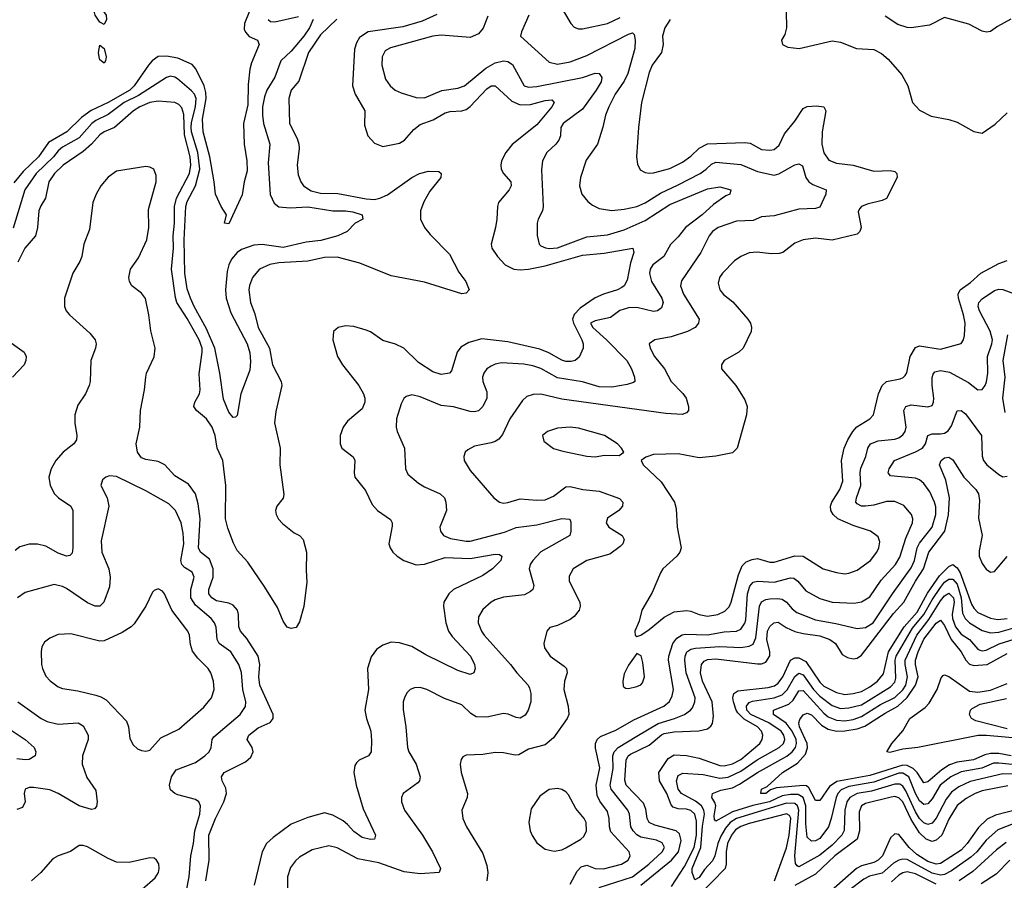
# Model space of a CAD drawing. Header units: inches. Extents: x 1308407 to 1441228, y 959628 to 1036311.
# Tile 535 of 656: x 1412884 to 1417617, y 984013 to 988148. Entities that reach past the tile are written whole.
import ezdxf

# ---------------------------------------------------------------- set-up
doc = ezdxf.new("R2010")
doc.units = ezdxf.units.IN
doc.header["$MEASUREMENT"] = 0
doc.layers.add('B4918', color=7, linetype='Continuous')

msp = doc.modelspace()

# ---------------------------------------------------------------- linework, layer by layer
at = {"layer": 'B4918', "color": 5}
for points, elevation in [([(1413290, 988125.2), (1413270, 988136), (1413247, 988170), (1413242.9, 988190), (1413249.5, 988230), (1413247, 988270), (1413270, 988322), (1413290, 988312), (1413295.5, 988290), (1413290, 988269), (1413270, 988238), (1413262, 988238), (1413254, 988230), (1413270, 988214), (1413299.3, 988170), (1413302, 988150)], 2620), ([(1413290, 987939), (1413270, 987955.3), (1413266.3, 987970), (1413263, 987990), (1413270, 988026), (1413290.3, 988010.3), (1413299.3, 987970), (1413297.3, 987950)], 2620), ([(1415530, 986189.7), (1415470, 986185.7), (1415420.7, 986170), (1415398, 986150), (1415403.6, 986123.6), (1415450, 986088.2), (1415494.6, 986074.6), (1415609.6, 986050.4), (1415650, 986047.7), (1415694.9, 986054.9), (1415765.2, 986054.8), (1415788.7, 986070), (1415777.2, 986090), (1415757.2, 986110), (1415696, 986150), (1415570, 986184.8)], 2780), ([(1413550, 985412.7), (1413530, 985405.2), (1413523.4, 985396.6), (1413490.4, 985330), (1413435.3, 985244.7), (1413420.3, 985230), (1413376.8, 985203.2), (1413290, 985162.8), (1413270, 985161.2), (1413130, 985196.8), (1413070, 985194), (1413030, 985176.9), (1413003.4, 985156.6), (1412990, 985134), (1412987.3, 985112.7), (1412989, 985050), (1412994.6, 985030), (1413010, 984993.4), (1413031.2, 984971.2), (1413070, 984943.1), (1413090, 984934.3), (1413163.4, 984923.4), (1413250, 984902.7), (1413275, 984895), (1413300.4, 984880.4), (1413397.4, 984777.4), (1413407.9, 984750), (1413414.4, 984694.4), (1413430, 984664), (1413450, 984644.9), (1413470, 984636.3), (1413490, 984632.7), (1413510, 984638.4), (1413563.4, 984696.6), (1413650, 984739.1), (1413770, 984845.2), (1413806, 984890), (1413818.8, 984930), (1413816.2, 984970), (1413802.8, 985010), (1413790.4, 985030.4), (1413740.1, 985080.1), (1413714.4, 985114.4), (1413705.3, 985145.3), (1413700.7, 985190), (1413691.8, 985210), (1413616.2, 985310), (1413579.6, 985390), (1413570, 985402)], 2760), ([(1415850, 985102.7), (1415810, 985046.6), (1415790, 985005.2), (1415782.6, 984970), (1415785.1, 984945.1), (1415796.3, 984936.3), (1415810, 984934.9), (1415850, 984943.7), (1415870, 984952.7), (1415877.8, 984962.2), (1415887.1, 984990), (1415880.1, 985059.9), (1415871.9, 985091.9)], 2780), ([(1415470, 984454.3), (1415430, 984449.7), (1415383.8, 984416.2), (1415343.4, 984356.6), (1415331.5, 984291.5), (1415338.3, 984250), (1415347.1, 984227.1), (1415370, 984193), (1415410, 984161.6), (1415452.7, 984152.7), (1415490, 984159.5), (1415510, 984169), (1415581.3, 984210), (1415596.2, 984223.8), (1415608.7, 984250), (1415606.8, 984290), (1415597.8, 984310), (1415558.2, 984358.1), (1415522.7, 984422.7), (1415510, 984437.6), (1415490, 984449.6)], 2780)]:
    msp.add_lwpolyline(points, close=True, dxfattribs=dict(at, elevation=elevation))
for points, elevation in [([(1413988.8, 988188.8), (1413964.4, 988130), (1413963.7, 988103.7), (1413969, 988089), (1413988, 988068), (1414028, 988050), (1414035.3, 988030), (1413998.6, 987941.4), (1413990.1, 987910), (1413982.3, 987837.7), (1413980.5, 987739.5), (1413959.5, 987650), (1413962.7, 987550), (1413975.9, 987470), (1413977.5, 987422.5), (1413963.2, 987370), (1413953.9, 987306.1), (1413890, 987167.6), (1413869.3, 987170), (1413878, 987210), (1413853, 987250), (1413825.4, 987310), (1413819.3, 987370), (1413797.8, 987490), (1413766.2, 987610), (1413763.5, 987670), (1413780.6, 987770), (1413779.1, 987799.1), (1413770.7, 987830.7), (1413731.6, 987911.6), (1413713.1, 987933.1), (1413643.9, 987963.9), (1413590, 987973.5), (1413550, 987971.2), (1413521.6, 987950), (1413503.8, 987930), (1413435.2, 987830), (1413413.6, 987810), (1413310, 987750.5), (1413227.4, 987712.6), (1413181.8, 987678.2), (1413110.2, 987609.8), (1413022.5, 987557.5), (1412974, 987490), (1412900.8, 987419.2), (1412856.3, 987363.7)], 2640), ([(1414890, 988174.1), (1414818.9, 988141.1), (1414725.5, 988114.4), (1414559.7, 988090), (1414517.9, 988062.1), (1414502.5, 988037.5), (1414493.4, 988006.6), (1414484.6, 987830), (1414497.4, 987790), (1414542.8, 987710), (1414542, 987642), (1414557.4, 987590), (1414590, 987554.9), (1414630, 987539.6), (1414710, 987554.8), (1414734.6, 987570), (1414779.1, 987620.9), (1414810, 987644.6), (1414872.5, 987667.5), (1414930, 987700.1), (1414953, 987707), (1415010, 987710.6), (1415030, 987717.2), (1415050, 987730.5), (1415130, 987815.5), (1415150, 987830.1), (1415170.5, 987830.5), (1415250, 987757.5), (1415290, 987739.9), (1415339.3, 987740.7), (1415410, 987759.8), (1415442.9, 987762.9), (1415453.6, 987750), (1415442.5, 987730), (1415370, 987643), (1415251.1, 987548.9), (1415220.6, 987510), (1415200.2, 987470), (1415196.2, 987450), (1415199.1, 987430), (1415210.3, 987410), (1415245, 987370), (1415247.3, 987350), (1415237.5, 987330), (1415185.8, 987270), (1415180.2, 987250), (1415177.8, 987190), (1415171.2, 987150), (1415150.2, 987070), (1415154.2, 987050), (1415180.2, 987010), (1415218, 986970), (1415259.6, 986950), (1415290, 986945.9), (1415330.6, 986949.4), (1415410, 986965.9), (1415590, 987016.6), (1415692.9, 987027.1), (1415831.2, 987051.2), (1415836.9, 987030), (1415820, 986980), (1415803.9, 986896.1), (1415790.2, 986870), (1415778.4, 986861.6), (1415758.5, 986850), (1415690, 986829.5), (1415650, 986812.4), (1415578.6, 986761.4), (1415548.9, 986731.1), (1415542, 986710), (1415545.5, 986690), (1415586.8, 986610), (1415593.1, 986590), (1415592.7, 986570), (1415573.2, 986526.8), (1415554.6, 986510), (1415534.8, 986505.2), (1415510, 986506), (1415490, 986512.3), (1415427.3, 986547.3), (1415384.8, 986564.8), (1415230, 986600.6), (1415105.9, 986614.1), (1415042.9, 986597.1), (1415005.5, 986574.5), (1414986.4, 986550), (1414959.2, 986460.8), (1414950, 986449.8), (1414910, 986443.4), (1414870, 986456), (1414801.8, 986501.8), (1414730, 986569.8), (1414690, 986588.7), (1414630, 986606.2), (1414570, 986647.7), (1414550, 986656.2), (1414490, 986674), (1414450, 986677.7), (1414414.8, 986670), (1414392.7, 986650), (1414389.1, 986610), (1414411.4, 986530), (1414435.5, 986490), (1414514.7, 986390), (1414537.5, 986350), (1414543.5, 986330), (1414542.9, 986310), (1414530, 986278.9), (1414460.6, 986219.4), (1414439.6, 986190), (1414425, 986150), (1414424.7, 986110), (1414433.1, 986090), (1414487.3, 986047.3), (1414495.3, 986030), (1414491.5, 985970), (1414494.9, 985950), (1414546.1, 985886.1), (1414578.1, 985818.1), (1414604.6, 985790), (1414667.2, 985747.2), (1414674.3, 985730), (1414673.9, 985713.9), (1414658.3, 985630), (1414664.6, 985610), (1414678, 985590), (1414698.7, 985570), (1414730.1, 985550.1), (1414790, 985528.3), (1414830, 985532.6), (1414930, 985564.3), (1415050, 985559.2), (1415170, 985579.3), (1415190, 985577.7), (1415202.4, 985570), (1415196.5, 985550), (1415157.4, 985510), (1415110, 985477.7), (1414970, 985409.8), (1414946.7, 985390), (1414923.8, 985350), (1414921.4, 985330), (1414932.3, 985250), (1414945, 985210), (1414963.8, 985183.8), (1415051, 985090), (1415070.3, 985049.7), (1415073.1, 985030), (1415066.8, 985010), (1415050, 985001.6), (1414990, 985020.3), (1414835.8, 985095.8), (1414770, 985136.2), (1414710, 985154.2), (1414670, 985156.4), (1414630, 985142.6), (1414599, 985121), (1414573.2, 985086.8), (1414556.9, 985030), (1414561.6, 984930), (1414543.2, 984830), (1414551, 984790), (1414571.6, 984730), (1414575.4, 984684.6), (1414573.2, 984630), (1414560.4, 984610), (1414515.5, 984590), (1414502.5, 984577.5), (1414495, 984565), (1414490.2, 984530), (1414502.2, 984470), (1414535.4, 984355.4), (1414594.9, 984230), (1414590.5, 984210), (1414570, 984208.1), (1414530, 984218.9), (1414490, 984246.4), (1414460.6, 984280.6), (1414438.5, 984298.5), (1414390, 984325.6), (1414350, 984336.7), (1414270, 984314.9), (1414190, 984281.7), (1414102.1, 984217.9), (1414070.6, 984189.4), (1414050.1, 984150), (1414012, 983990)], 2720), ([(1414078, 988150), (1414090, 988139.8), (1414110, 988138.8), (1414224.3, 988164.3)], 2660), ([(1415134.4, 988165.6), (1415111.6, 988108.4), (1415090, 988081.2), (1415050, 988062.9), (1414910, 988074), (1414870, 988069.9), (1414666, 988014), (1414641.2, 987998.8), (1414626.8, 987970), (1414625.5, 987930), (1414643.1, 987863.1), (1414664.9, 987830), (1414689.5, 987809.5), (1414717.2, 987797.2), (1414790, 987773.8), (1414830, 987772.6), (1414912.6, 987807.4), (1414990, 987819.8), (1415023, 987830), (1415124.1, 987915.9), (1415170, 987941), (1415210.1, 987950.1), (1415230, 987948.1), (1415252.8, 987932.8), (1415309.3, 987830), (1415330, 987824), (1415370, 987826.8), (1415590, 987870.6), (1415650, 987891.8), (1415670.3, 987890), (1415682.7, 987870), (1415678.5, 987850), (1415655.6, 987810), (1415590, 987719), (1415496.5, 987650), (1415485.5, 987630), (1415483.2, 987590), (1415475.9, 987570), (1415461.5, 987550), (1415418, 987510), (1415397.2, 987470), (1415392.7, 987427.3), (1415399.7, 987250), (1415396.9, 987230), (1415376.9, 987190), (1415371.9, 987170), (1415371.1, 987111.1), (1415381.7, 987070), (1415390, 987061.1), (1415411.8, 987051.8), (1415430, 987048.4), (1415470, 987051.8), (1415610, 987104.9), (1415710, 987115.3), (1415790, 987138.7), (1415890, 987184), (1416010, 987259.9), (1416190, 987336.3), (1416250, 987344.9), (1416302, 987330), (1416298, 987310), (1416278.6, 987301.4), (1416219.2, 987260.8), (1416163.9, 987210), (1416084.1, 987150), (1416050, 987105.6), (1416012.6, 987067.4), (1415979.8, 987010), (1415927.9, 986970), (1415915.1, 986950), (1415910.9, 986929.1), (1415920.4, 986890), (1415970.6, 986810), (1415977, 986790), (1415970, 986764.1), (1415950.5, 986749.5), (1415930, 986745.8), (1415850, 986765.3), (1415810, 986764.1), (1415769.5, 986750.5), (1415723.3, 986716.7), (1415650, 986701.1), (1415627.8, 986690), (1415639.8, 986670), (1415705.5, 986610), (1415802.5, 986510), (1415825.1, 986470), (1415840.2, 986430), (1415841.1, 986410), (1415835.2, 986404.8), (1415804.7, 986395.3), (1415730, 986382.9), (1415670, 986383.7), (1415590, 986408.2), (1415470, 986427.9), (1415390, 986472.1), (1415350, 986484.9), (1415307.5, 986492.5), (1415200.6, 986499.4), (1415170, 986492.9), (1415150, 986483.1), (1415130.1, 986469.9), (1415114.7, 986450), (1415109.3, 986430), (1415111.1, 986410), (1415130, 986360.7), (1415130.1, 986330), (1415111.1, 986288.9), (1415090, 986268.1), (1415070, 986263.7), (1415050, 986266.3), (1414970, 986288.3), (1414910, 986294.6), (1414810, 986336), (1414770, 986345.3), (1414741.8, 986338.2), (1414730, 986327.3), (1414717.5, 986302.5), (1414696.2, 986230), (1414694.4, 986190), (1414699.1, 986170), (1414734.7, 986090), (1414738.9, 985990), (1414750, 985964.4), (1414801.3, 985921.3), (1414830, 985903.2), (1414904.9, 985870), (1414925.5, 985850), (1414933, 985830), (1414936.2, 985790), (1414904.2, 985710), (1414906.4, 985690), (1414921.6, 985670), (1414954.4, 985654.4), (1415030, 985641.8), (1415050, 985642.5), (1415214.5, 985685.5), (1415270, 985707.5), (1415370, 985721), (1415490, 985750.9), (1415528.6, 985748.6), (1415533, 985733), (1415533.7, 985690), (1415527.9, 985670), (1415390, 985591), (1415351.3, 985550), (1415338.5, 985530), (1415333.4, 985510), (1415354.8, 985430), (1415350.2, 985410), (1415340.3, 985399.7), (1415310, 985384.8), (1415210, 985373.6), (1415170, 985361.2), (1415150, 985349.8), (1415110, 985314.3), (1415090, 985279), (1415088, 985250), (1415103.8, 985210), (1415117.1, 985190), (1415244.2, 985050), (1415273.6, 985010), (1415327.8, 984950), (1415335.3, 984935.3), (1415341.6, 984910), (1415340.7, 984870), (1415329, 984830), (1415314, 984806), (1415290, 984792.4), (1415270, 984795.3), (1415231.7, 984811.6), (1415210, 984813.9), (1415130, 984796.8), (1415078.9, 984798.9), (1415053.5, 984813.5), (1415010, 984855.7), (1414927, 984887), (1414842, 984930), (1414810, 984938.4), (1414782, 984938), (1414760.5, 984930), (1414745.7, 984914.3), (1414734.3, 984890), (1414727.9, 984870), (1414727, 984833), (1414741.1, 984750), (1414748.4, 984650), (1414755.5, 984630), (1414790.1, 984570.1), (1414809.2, 984510), (1414805.3, 984490), (1414798.3, 984481.7), (1414727.2, 984430), (1414719.6, 984410), (1414719.6, 984390), (1414734.7, 984350), (1414819.7, 984230), (1414868.8, 984150), (1414907.7, 984070), (1414901, 984050), (1414810, 984043), (1414733.1, 984053.1), (1414610, 984096.5), (1414510, 984115.9), (1414410, 984169), (1414370, 984178.9), (1414290, 984158.7), (1414230, 984124.5), (1414210, 984106.4), (1414186, 984074), (1414172.2, 984030), (1414172.1, 983970)], 2740), ([(1415330.8, 988170), (1415295.8, 988090), (1415291.7, 988070), (1415430, 987944.1), (1415470, 987935.1), (1415530, 987946.4), (1415610, 987976.2), (1415810, 988078.5), (1415830, 988084.9), (1415837.1, 988077.1), (1415842.7, 988050), (1415840.8, 988010), (1415806.8, 987890), (1415790, 987852.3), (1415746.9, 987790), (1415716.1, 987730), (1415700.5, 987690), (1415688, 987632), (1415662.4, 987550), (1415606.6, 987473.4), (1415579.6, 987390), (1415575.6, 987350), (1415585.7, 987310), (1415615.1, 987275.1), (1415637.7, 987257.7), (1415670, 987241.6), (1415730, 987231.9), (1415790, 987237.2), (1415850, 987251.2), (1415890, 987268.7), (1415964.6, 987315.4), (1416050, 987354.2), (1416154.3, 987410), (1416184.6, 987430), (1416210, 987454.3), (1416230, 987464.1), (1416350, 987452.5), (1416430, 987419), (1416510, 987401.9), (1416533.1, 987406.9), (1416610, 987451.7), (1416630, 987456.5), (1416646.3, 987446.3), (1416662.5, 987390), (1416676.9, 987370), (1416696.8, 987356.8), (1416760.3, 987330), (1416759.7, 987310), (1416730, 987247.7), (1416710, 987241.3), (1416630, 987237.1), (1416510, 987206.6), (1416450, 987200.7), (1416410, 987182.9), (1416330, 987179.8), (1416241.7, 987150), (1416214.4, 987130), (1416197.8, 987110), (1416157.5, 987030), (1416066.1, 986893.9), (1416060.2, 986870), (1416074.8, 986830), (1416150.3, 986710), (1416147, 986690), (1416130.3, 986670), (1416094.9, 986650), (1416014.9, 986625.1), (1415937.3, 986610), (1415910.4, 986590), (1415915.3, 986570), (1415936.2, 986530), (1415983.5, 986470), (1416015, 986410), (1416071.7, 986351.7), (1416087.3, 986330), (1416099, 986290), (1416098.7, 986270), (1416090, 986259.6), (1416068.1, 986251.9), (1415990, 986256.1), (1415490, 986324.3), (1415390, 986348.3), (1415352.5, 986347.5), (1415322.4, 986337.6), (1415300.9, 986319), (1415240.2, 986230), (1415204.3, 986155.7), (1415187, 986133), (1415170, 986120.8), (1415150, 986114.4), (1415070, 986099.7), (1415038, 986082), (1415025.5, 986070), (1415019.3, 986050), (1415021.3, 986030), (1415050, 985981.6), (1415163.7, 985850), (1415190, 985830.3), (1415210, 985825.7), (1415230, 985827.7), (1415290, 985846.2), (1415370, 985838.9), (1415410, 985840.9), (1415450, 985859.4), (1415510, 985902.7), (1415530, 985905.5), (1415590.6, 985890.6), (1415670, 985882.2), (1415767.9, 985847.9), (1415783.7, 985830), (1415782, 985810), (1415763.8, 985790), (1415710, 985752.4), (1415702.8, 985730), (1415716, 985710), (1415779.5, 985670), (1415790.3, 985650), (1415783.2, 985630), (1415770, 985616), (1415720.3, 985579.7), (1415611, 985549), (1415545.3, 985510), (1415525.1, 985474.9), (1415525.5, 985450), (1415577.3, 985350), (1415579.1, 985330), (1415573.4, 985310), (1415550, 985280.5), (1415530, 985266.6), (1415470, 985237.4), (1415432.3, 985227.7), (1415418, 985210), (1415404.2, 985150), (1415406.5, 985130), (1415433.4, 985090), (1415502.1, 985042.1), (1415512.3, 985030), (1415515.2, 985010), (1415502.9, 984970), (1415499.7, 984930), (1415521.1, 984850), (1415523.9, 984810), (1415515.8, 984790), (1415450, 984697.4), (1415410, 984664.1), (1415330, 984642.2), (1415283.9, 984616.1), (1415266.4, 984613.6), (1415210, 984625.5), (1415170, 984627), (1415110, 984616.8), (1415030, 984613.6), (1415014.2, 984605.8), (1415006.1, 984593.9), (1415001.7, 984570), (1415006.5, 984530), (1415037.3, 984430), (1415035.3, 984410), (1415010.3, 984350), (1415014.3, 984310), (1415031.7, 984270), (1415110, 984141.6), (1415130, 984083), (1415135, 984050), (1415128.9, 984010)], 2760), ([(1415498.3, 988190), (1415533.1, 988130), (1415550, 988111.8), (1415570, 988103.8), (1415590, 988104.1), (1415710, 988130.7), (1415770, 988159.3)], 2780), ([(1416568.1, 988188.1), (1416570.4, 988109.6), (1416562.5, 988077.5), (1416546.8, 988050), (1416551.3, 988030), (1416576.8, 988016.8), (1416630.5, 988010.5), (1416790, 988047.6), (1416830, 988039.7), (1416906, 988010), (1416990, 988005.8), (1417025.9, 987985.9), (1417058.5, 987958.5), (1417123.9, 987883.9), (1417153.8, 987830), (1417174.9, 987750), (1417210, 987713.7), (1417265, 987685), (1417350, 987669.2), (1417390, 987656.5), (1417470, 987611.8), (1417510, 987602.6), (1417573.1, 987646.9), (1417630, 987700.3)], 2820), ([(1417648.7, 988151.3), (1417583.7, 988116.3), (1417550, 988092.3), (1417531.5, 988088.5), (1417510, 988094), (1417446.7, 988126.7), (1417330, 988158.7), (1417257.8, 988122.2), (1417170, 988109.8), (1417150, 988111.6), (1417105.3, 988125.3), (1417044.6, 988164.6)], 2820), ([(1414294.2, 988150), (1414276.9, 988110), (1414250, 988070), (1414190, 987996.6), (1414139.2, 987950), (1414110, 987872.4), (1414071.9, 987810), (1414061.5, 987778.5), (1414052, 987730), (1414050.9, 987690), (1414056.8, 987650), (1414087.3, 987550), (1414078.8, 987461.2), (1414088.4, 987308.4), (1414106.9, 987266.9), (1414130, 987248.8), (1414183.9, 987243.9), (1414270, 987249), (1414389.5, 987229.5), (1414449.9, 987230.1), (1414485.4, 987225.4), (1414530.3, 987210), (1414533, 987190), (1414497.1, 987170), (1414458.4, 987130), (1414413.4, 987110), (1414332.2, 987087.8), (1414261.4, 987078.5), (1414150, 987053.9), (1414050, 987068.3), (1414010, 987064.7), (1413950, 987044.2), (1413930, 987029.4), (1413903, 986997), (1413889.3, 986970), (1413881.6, 986938.4), (1413874.2, 986850), (1413876.4, 986810), (1413899.4, 986739.4), (1413978.4, 986590), (1413990, 986547.3), (1413994.4, 986505.6), (1413990, 986464.5), (1413947, 986350), (1413930, 986246), (1413922, 986238), (1413910, 986237.2), (1413890, 986262), (1413864.2, 986324.2), (1413846.9, 986450), (1413822.1, 986570), (1413782, 986662), (1413722.3, 986770), (1413705, 986810), (1413690, 986854.7), (1413678.6, 986930), (1413675, 987090), (1413682.3, 987250), (1413690, 987275.3), (1413730, 987350), (1413749.7, 987430), (1413740.8, 987510), (1413710.5, 987609.5), (1413708.2, 987630), (1413710, 987654.7), (1413729.2, 987730), (1413732, 987770), (1413723.9, 987790), (1413710, 987807), (1413643.6, 987863.6), (1413630, 987872.7), (1413610, 987876.3), (1413590, 987869.9), (1413455.6, 987784.4), (1413386, 987750), (1413310, 987692.6), (1413250, 987663.7), (1413231, 987650), (1413170, 987581.2), (1413090, 987535.2), (1413070, 987518), (1413046.8, 987490), (1412964, 987410), (1412908.5, 987330), (1412853.5, 987146.5)], 2660), ([(1414409.1, 988150.9), (1414330, 988075), (1414272.1, 987990), (1414226.5, 987853.5), (1414189, 987810), (1414177.3, 987770), (1414181.2, 987650), (1414217.5, 987577.5), (1414226.3, 987550), (1414227.9, 987530), (1414217.4, 987450), (1414223.5, 987403.5), (1414235, 987370), (1414248.2, 987350), (1414285.7, 987325.7), (1414330, 987314.8), (1414413.1, 987313.1), (1414550, 987287.4), (1414590, 987284.2), (1414616.1, 987290), (1414652.6, 987307.4), (1414770, 987390.5), (1414805.8, 987410), (1414850, 987419.8), (1414899, 987419), (1414910.4, 987410), (1414908.2, 987390), (1414855.4, 987324.6), (1414827.5, 987272.5), (1414810.1, 987230), (1414810.1, 987190), (1414830, 987150.2), (1414856.8, 987116.8), (1414950, 987022.3), (1414994.9, 986934.9), (1415029, 986890), (1415045.5, 986850), (1415030, 986834.5), (1415010, 986831.5), (1414830, 986887.8), (1414670, 986917.1), (1414519.1, 986979.1), (1414410, 987006.9), (1414350, 987005.2), (1414270, 986988.6), (1414130, 986980.2), (1414087.4, 986972.6), (1414037, 986950), (1414002.8, 986910), (1413988.6, 986871.4), (1413985.8, 986850), (1413993.2, 986790), (1414014.7, 986734.7), (1414031.3, 986670), (1414085.1, 986570), (1414099.8, 986490), (1414141.4, 986410), (1414144.1, 986390), (1414114.9, 986265.1), (1414109.5, 986210.5), (1414135.8, 986090), (1414134.1, 986010), (1414153.3, 985866.7), (1414150.6, 985849.4), (1414120.4, 985810), (1414113.8, 985790), (1414117, 985770), (1414128.3, 985748.3), (1414147.3, 985727.3), (1414203, 985683), (1414230, 985669.1), (1414247.2, 985650), (1414262.4, 985590), (1414260.9, 985500.9), (1414265.3, 985445.3), (1414250, 985329.2), (1414230, 985254), (1414213.3, 985226.7), (1414190, 985222.7), (1414170, 985229.2), (1414150, 985258), (1414123.2, 985323.2), (1414061.9, 985421.9), (1413981.3, 985541.3), (1413930, 985597.3), (1413912, 985632), (1413884.3, 985704.3), (1413874, 985750), (1413875.8, 985910), (1413860.9, 986030), (1413833.7, 986090), (1413823.9, 986150), (1413810, 986190.7), (1413782.6, 986230), (1413734.6, 986270), (1413721.5, 986290), (1413726.9, 986310), (1413748.5, 986350), (1413752.2, 986370), (1413746.7, 986446.7), (1413761.6, 986550), (1413760.9, 986570), (1413747.3, 986610), (1413690, 986711.8), (1413639.6, 986790), (1413632.8, 986812.8), (1413613.7, 986950), (1413623.3, 987050), (1413621.7, 987110), (1413627.9, 987170), (1413628.1, 987250), (1413638.6, 987290), (1413700.2, 987410), (1413706.8, 987450), (1413703.7, 987490), (1413675.9, 987595.9), (1413673.4, 987693.4), (1413664.4, 987724.4), (1413650, 987740.2), (1413629.9, 987749.9), (1413550, 987757.1), (1413510, 987750.3), (1413462.5, 987730), (1413432.1, 987710), (1413339.5, 987630), (1413290, 987609.1), (1413270, 987595.6), (1413229.8, 987550.2), (1413190, 987514.7), (1413094.1, 987450), (1413051.7, 987410), (1413024.6, 987370), (1413008.5, 987291.5), (1412985.8, 987254.2), (1412977, 987230), (1412970.7, 987150), (1412960.4, 987110), (1412909.5, 987050), (1412876.2, 986983.8)], 2680), ([(1416010.1, 988149.9), (1415985, 988110), (1415973.4, 988070), (1415977.3, 988030), (1415969.6, 987990.4), (1415923.9, 987930), (1415910, 987894), (1415873.7, 987750), (1415859.2, 987630), (1415848.9, 987488.9), (1415853.4, 987453.4), (1415866.9, 987426.9), (1415890, 987413.7), (1415911.6, 987411.5), (1415930, 987412.4), (1416010, 987433.4), (1416070, 987463), (1416110, 987492.6), (1416150, 987531.8), (1416190, 987551.7), (1416370, 987558.9), (1416394.7, 987554.7), (1416450, 987525.2), (1416490, 987521), (1416510, 987525.4), (1416534.3, 987545.7), (1416560.6, 987599.4), (1416610, 987661.4), (1416650, 987722), (1416670, 987731.8), (1416714.2, 987734.2), (1416750.1, 987730.1), (1416759.8, 987710), (1416741.4, 987610), (1416739.8, 987550), (1416750, 987508.8), (1416774.1, 987474.1), (1416810, 987458.2), (1416890, 987449.6), (1416990, 987421.2), (1417070, 987424.1), (1417090, 987418.5), (1417101.1, 987410), (1417101.3, 987390), (1417050.1, 987289.9), (1417030, 987280.2), (1416957.4, 987262.6), (1416930, 987251), (1416920.4, 987239.6), (1416914.7, 987225.3), (1416929.2, 987150), (1416922.8, 987130), (1416910, 987118), (1416790, 987089.1), (1416710, 987098), (1416650, 987090.8), (1416610, 987074.2), (1416552.7, 987030), (1416534.9, 987025.1), (1416497, 987023), (1416428.6, 987031.4), (1416390, 987027.9), (1416350, 987010.8), (1416319.6, 986990), (1416262.2, 986930), (1416248.4, 986910), (1416242.2, 986882.2), (1416250.2, 986850), (1416267.7, 986827.7), (1416312.7, 986792.7), (1416384.4, 986710), (1416397.3, 986690), (1416402, 986670), (1416400.2, 986650), (1416362.3, 986570), (1416340.4, 986550), (1416270.4, 986510), (1416257.6, 986490), (1416258, 986470), (1416326.4, 986390), (1416370, 986321.3), (1416381.6, 986290), (1416378, 986250), (1416332.6, 986090), (1416310, 986067.1), (1416230, 986050.8), (1416150, 986042.7), (1416050, 986062.4), (1415930, 986059.6), (1415893.7, 986046.3), (1415872, 986030), (1415881, 986010), (1415968.2, 985928.2), (1416032.2, 985830), (1416039.4, 985799.4), (1416044.2, 985710), (1416063.6, 985610), (1416058, 985590), (1416042.6, 985570), (1415976.4, 985510), (1415964.4, 985490), (1415923.8, 985396.2), (1415874.9, 985310), (1415862.5, 985257.5), (1415841, 985210), (1415842, 985190), (1415850, 985184.7), (1415870, 985191.3), (1415910, 985217.1), (1415982.7, 985277.3), (1416030, 985302.8), (1416090, 985309.3), (1416110, 985306.2), (1416150, 985289.5), (1416190, 985282.6), (1416239.6, 985290), (1416273.5, 985306.5), (1416293.8, 985326.2), (1416304.7, 985350), (1416339.2, 985480.8), (1416356.7, 985523.3), (1416376.4, 985543.5), (1416405, 985555), (1416430, 985558.9), (1416490, 985542), (1416510, 985541.5), (1416610, 985572.3), (1416650, 985570.8), (1416746.7, 985510), (1416810, 985491), (1416850, 985485.2), (1416870, 985487.8), (1416910, 985503.8), (1416973.3, 985550), (1417004.6, 985590), (1417013.6, 985610), (1417018.4, 985638.4), (1417010, 985662.9), (1416974.5, 985690), (1416890, 985717.5), (1416817.2, 985750), (1416794.3, 985770), (1416783.8, 985790), (1416782, 985810), (1416788.1, 985830), (1416826.1, 985890), (1416840.6, 985930), (1416834.8, 986030), (1416847.1, 986090), (1416864.7, 986130), (1416889.3, 986170), (1416908.5, 986191.5), (1416971, 986230), (1416987.9, 986250), (1417012, 986350), (1417030, 986391.1), (1417050, 986409.4), (1417116.8, 986423.2), (1417131.5, 986428.5), (1417141.1, 986439), (1417148.4, 986451.6), (1417164.9, 986530), (1417190, 986573), (1417210, 986580.7), (1417310, 986564.6), (1417410, 986591.6), (1417421.5, 986610), (1417426.3, 986630), (1417428.1, 986690), (1417421.6, 986730), (1417396.9, 986810), (1417395.8, 986830), (1417405.2, 986850), (1417454.2, 986885.8), (1417503.9, 986930), (1417590, 986976.6), (1417630, 986990.9)], 2780), ([(1413779.5, 984010), (1413794.7, 984110), (1413793.9, 984230), (1413825.6, 984310), (1413865.2, 984390), (1413878.4, 984430), (1413875.6, 984455.6), (1413857.1, 984490), (1413853.8, 984510), (1413867.2, 984530), (1413970, 984581.7), (1413995.3, 984604.7), (1414007.1, 984630), (1414001.6, 984650), (1413977.7, 984690), (1413985.6, 984710), (1414030, 984746), (1414088.4, 984771.6), (1414101.9, 984790), (1414103.4, 984810), (1414038.4, 984950), (1414033.9, 984990), (1414038.6, 985050), (1414031.3, 985090), (1413975.4, 985175.4), (1413944.9, 985210), (1413937.1, 985230), (1413936.4, 985290), (1413930.6, 985310.6), (1413910, 985335), (1413890, 985344.9), (1413830, 985355.5), (1413807.5, 985370), (1413793.6, 985390), (1413793.6, 985410), (1413814.2, 985470), (1413813.9, 985510), (1413796.2, 985556.2), (1413754.1, 985590), (1413744, 985610), (1413751.5, 985750), (1413742.1, 985822.1), (1413729.4, 985870), (1413696.5, 985916.5), (1413630, 985956.2), (1413581.7, 986010), (1413550, 986024.5), (1413490, 986035.5), (1413470, 986043.4), (1413449.9, 986070), (1413444.2, 986110), (1413462.1, 986190), (1413465.2, 986270), (1413483.9, 986370), (1413489.9, 986430.1), (1413494.6, 986450), (1413530, 986528), (1413535.6, 986570), (1413513.9, 986653.9), (1413505.7, 986730), (1413488.6, 986808.6), (1413470, 986834.3), (1413422.7, 986870), (1413412.2, 986890), (1413408.9, 986910), (1413416.2, 986950), (1413455.4, 987004.6), (1413494.7, 987090), (1413505.1, 987150), (1413503.6, 987236.4), (1413540.6, 987370), (1413539.7, 987399.7), (1413529.8, 987429.8), (1413510, 987440.4), (1413490, 987443.5), (1413350, 987420.2), (1413310, 987392.3), (1413274.8, 987350), (1413251.6, 987310), (1413235.5, 987270), (1413220, 987140), (1413192.8, 987070), (1413182.5, 987010), (1413173.6, 986986.4), (1413139.3, 986930), (1413099.6, 986810), (1413099.6, 986770), (1413107.4, 986750), (1413124.2, 986730), (1413222, 986642), (1413246.7, 986610), (1413251.3, 986590), (1413249.2, 986570), (1413226.7, 986510), (1413223.2, 986410), (1413217.6, 986390), (1413200.3, 986350), (1413164.5, 986295.5), (1413150.2, 986250), (1413148.7, 986210), (1413159.3, 986150), (1413157.1, 986130), (1413145, 986110), (1413093.6, 986070), (1413058.6, 986030), (1413035.2, 985990), (1413025, 985950), (1413030.2, 985910), (1413052, 985870), (1413070.2, 985850), (1413130.1, 985810.1), (1413139.4, 985790), (1413139.8, 985610), (1413135.9, 985584.1), (1413126.1, 985573.9), (1413109, 985571), (1413070, 985585.2), (1413010, 985618.1), (1412970, 985627.9), (1412930, 985627.3), (1412885.1, 985614.9), (1412861.9, 985598.1)], 2720), ([(1415530, 983993.6), (1415563.7, 984056.3), (1415583.3, 984076.7), (1415610, 984085.2), (1415650.5, 984070), (1415690, 984067), (1415776.3, 984090), (1415809.8, 984110), (1415819, 984130), (1415813.2, 984150), (1415726, 984246), (1415718.7, 984270), (1415717.8, 984310), (1415710, 984343.1), (1415672.7, 984392.7), (1415660.5, 984420.5), (1415655.2, 984470), (1415672.9, 984552.9), (1415652.2, 984647.8), (1415651.5, 984670), (1415660.4, 984690), (1415676.5, 984703.5), (1415750, 984734), (1415835.6, 984784.4), (1415980.8, 984850), (1416007.8, 984872.2), (1416021.3, 984898.7), (1416026.2, 984930), (1416002.9, 985070), (1416004.1, 985090), (1416023.5, 985150), (1416043, 985177), (1416068.2, 985191.8), (1416084.9, 985195.1), (1416190, 985193), (1416270, 985206.2), (1416330, 985209.1), (1416350, 985218.7), (1416370, 985248.4), (1416375.2, 985264.8), (1416383.3, 985390), (1416393.9, 985426.1), (1416410, 985446.1), (1416430, 985449.6), (1416510, 985446.1), (1416590, 985466.5), (1416604.6, 985464.6), (1416625, 985450), (1416663.6, 985403.6), (1416730, 985366.6), (1416790, 985349.6), (1416896, 985344), (1416930, 985351.5), (1416970, 985374.7), (1417024.8, 985455.2), (1417094, 985530), (1417114.6, 985565.4), (1417143.6, 985656.4), (1417175.5, 985730), (1417177.2, 985750), (1417171.4, 985770), (1417133.4, 985813.4), (1417090, 985833), (1417050, 985833.7), (1416990, 985815.9), (1416950.1, 985809.9), (1416930, 985811.2), (1416910, 985821.8), (1416904.1, 985830), (1416906.6, 985850), (1416927.2, 985910), (1416923.7, 985970), (1416926.7, 985993.3), (1416951.1, 986050), (1416961.7, 986090), (1416974.4, 986110), (1417010, 986124.2), (1417090, 986131.9), (1417110, 986138.7), (1417130, 986152.7), (1417140.2, 986170), (1417144.9, 986190), (1417134.5, 986270), (1417144.4, 986290), (1417170, 986297), (1417250, 986288), (1417270, 986294), (1417277, 986310), (1417278.3, 986330), (1417270.4, 986390), (1417270.5, 986429.5), (1417274.3, 986445.7), (1417283.2, 986456.8), (1417310, 986462.8), (1417353.9, 986453.9), (1417444.5, 986404.5), (1417490, 986370.3), (1417510, 986372), (1417524.4, 986390), (1417531.9, 986408.1), (1417538.1, 986450), (1417535.8, 986530), (1417557.5, 986590), (1417559.9, 986610), (1417549, 986651), (1417497.6, 986750), (1417492, 986770), (1417495, 986790), (1417510, 986807.7), (1417570, 986847.5), (1417590, 986853.9), (1417610, 986851.8), (1417670, 986829.4)], 2760), ([(1412810, 986619.4), (1412906.2, 986550), (1412915.6, 986530), (1412914.5, 986510), (1412906.4, 986490), (1412850.2, 986430)], 2680), ([(1417621.5, 986261.5), (1417609.2, 986330), (1417621.4, 986430), (1417611.3, 986510), (1417633.8, 986633.8)], 2740), ([(1415670, 983977.8), (1415829.9, 984030), (1415908.4, 984090), (1415973.1, 984150), (1415983.2, 984170), (1415972.4, 984192.4), (1415945.1, 984205.1), (1415870, 984219.7), (1415850.8, 984230.8), (1415832.5, 984250), (1415821.8, 984270), (1415816.1, 984330), (1415807.6, 984350), (1415727.5, 984450), (1415722.8, 984470), (1415737.3, 984550), (1415734.7, 984610), (1415741.8, 984630), (1415761.7, 984650), (1415850, 984705.6), (1415953.8, 984766.2), (1416032.1, 984790), (1416079.3, 984810), (1416108.9, 984830), (1416118, 984842), (1416129.2, 984870), (1416130.4, 984890), (1416088.2, 985010), (1416080.8, 985070), (1416082.8, 985090), (1416091.1, 985110), (1416110, 985122.7), (1416132.3, 985127.7), (1416250, 985136.3), (1416350, 985131.5), (1416390, 985138.5), (1416410, 985147.8), (1416422.4, 985177.6), (1416439.7, 985330), (1416450, 985350.1), (1416470, 985361.5), (1416490, 985365.6), (1416527.5, 985367.5), (1416550, 985363.6), (1416569.7, 985349.7), (1416597.1, 985317.1), (1416619.2, 985299.2), (1416710, 985263.6), (1416807.5, 985247.5), (1416910, 985222.3), (1416950, 985226.9), (1416986.9, 985250), (1417079.7, 985390), (1417170, 985513.9), (1417185.1, 985550), (1417197.7, 985610), (1417210, 985633.3), (1417269.9, 985710), (1417287.6, 985770), (1417287.5, 985807.5), (1417282.1, 985830), (1417259.6, 985879.6), (1417230, 985920.2), (1417210, 985936.4), (1417190, 985944.8), (1417070, 985956.9), (1417059.2, 985970), (1417063.1, 985990), (1417089.9, 986030.1), (1417190, 986071.4), (1417223.2, 986090), (1417238.9, 986110), (1417250, 986150.4), (1417270, 986158.8), (1417310, 986157.5), (1417330, 986161.5), (1417347.5, 986172.5), (1417363.2, 986196.8), (1417390, 986268.9), (1417410, 986270.2), (1417430, 986255.1), (1417507.9, 986150), (1417510.2, 986050.2), (1417516.5, 986030), (1417533.4, 986010), (1417590, 985962.6), (1417610, 985952.2), (1417630, 985954.9)], 2740), ([(1415869.4, 983990), (1416017.8, 984110), (1416051.4, 984150), (1416063.6, 984203.6), (1416056.1, 984236.1), (1416039, 984250), (1415937.8, 984277.8), (1415910.5, 984290.5), (1415900.7, 984310), (1415894.7, 984354.7), (1415883.2, 984383.2), (1415800.1, 984470), (1415793.2, 984493.2), (1415798.9, 984590), (1415808.3, 984610), (1415820.5, 984619.5), (1415910, 984662.1), (1415968.8, 984711.2), (1415982.5, 984717.5), (1416030, 984725.8), (1416148.8, 984731.2), (1416190, 984741), (1416207.1, 984753), (1416213.8, 984766.2), (1416218.6, 984801.4), (1416212.8, 984870), (1416166.1, 984970), (1416156.2, 985010), (1416161.8, 985050), (1416174.3, 985065.7), (1416190, 985073), (1416230, 985076.8), (1416430, 985053.5), (1416450, 985053.1), (1416470, 985060.3), (1416489.2, 985090.8), (1416489.6, 985110), (1416474.8, 985170), (1416479.3, 985210), (1416490, 985232.8), (1416509.6, 985250.4), (1416530, 985252.7), (1416568, 985228.1), (1416610, 985208.6), (1416650, 985198.1), (1416730, 985187.8), (1416778.5, 985170), (1416805.4, 985150), (1416838.3, 985098.3), (1416862.7, 985082.7), (1416890, 985076.4), (1416910, 985080.1), (1416930, 985094.2), (1417085.1, 985294.9), (1417134.3, 985350), (1417189.4, 985450), (1417229.1, 985510), (1417254.7, 985590), (1417331.1, 985690), (1417348.3, 985768.3), (1417352.9, 985850), (1417335.8, 985935.9), (1417305, 986010), (1417313.3, 986030), (1417330, 986043.5), (1417350, 986046.4), (1417370, 986033.4), (1417422, 985950), (1417480.8, 985890), (1417493.7, 985870), (1417497.8, 985837.8), (1417493.3, 985753.3), (1417510.7, 985670), (1417496.7, 985596.7), (1417496.6, 985570), (1417510, 985534.3), (1417530, 985507.7), (1417550, 985492.7), (1417570, 985497.4), (1417630.6, 985569.4)], 2720), ([(1413674.3, 983905.7), (1413699.4, 984030), (1413707.1, 984130), (1413720.4, 984190), (1413726.6, 984250), (1413749.9, 984330), (1413753.2, 984370), (1413745.7, 984390), (1413730, 984400.7), (1413644, 984424), (1413629.8, 984430), (1413610, 984447.7), (1413604, 984470), (1413614.8, 984510), (1413637.1, 984542.9), (1413730, 984579.5), (1413774.6, 984610), (1413795.5, 984630), (1413804.1, 984650), (1413809.8, 984690), (1413818, 984702), (1413944.6, 984810), (1413970, 984848.5), (1413971.9, 984870), (1413957.2, 984930), (1413950.8, 985010.8), (1413937.2, 985050), (1413898.6, 985110), (1413842.9, 985150), (1413833, 985170), (1413829.4, 985229.4), (1413820.9, 985250), (1413805.2, 985270), (1413730, 985335.3), (1413706.4, 985370), (1413706.4, 985410), (1413723.4, 985470), (1413713.6, 985493.6), (1413676.3, 985516.3), (1413664.1, 985530), (1413659.6, 985550), (1413673.1, 985630), (1413670, 985681.2), (1413659.9, 985730), (1413633.5, 985790), (1413601.4, 985821.4), (1413490, 985884.4), (1413350, 985953.6), (1413315.9, 985955.9), (1413298.8, 985950), (1413283.1, 985936.9), (1413274.9, 985910), (1413305.3, 985850), (1413313.2, 985810), (1413276.4, 985643.6), (1413279.8, 985590), (1413313.4, 985510), (1413319.8, 985470), (1413316.5, 985423.5), (1413288, 985350), (1413270, 985329.8), (1413247.3, 985330), (1413210, 985346.8), (1413110, 985415), (1413090, 985424.8), (1413050, 985433.7), (1412910, 985395.1), (1412874.6, 985370)], 2740), ([(1416017.7, 983982.3), (1416080.3, 984079.7), (1416126.7, 984170), (1416137.3, 984230), (1416137.5, 984297.5), (1416129.9, 984330), (1416110, 984348.3), (1416090, 984355.2), (1416050, 984355.7), (1416024.6, 984364.6), (1416015.3, 984375.3), (1415995, 984430), (1415960.1, 984490), (1415956.2, 984530), (1416002, 984598), (1416030, 984614.8), (1416090, 984611.7), (1416150, 984599.2), (1416250, 984563.8), (1416270, 984561.9), (1416310, 984572.6), (1416350, 984593.7), (1416441.1, 984670), (1416452.9, 984690), (1416455.8, 984710), (1416449.9, 984730), (1416431.3, 984750), (1416367.2, 984787.2), (1416336.6, 984816.6), (1416327.6, 984830), (1416314.6, 984870), (1416312.7, 984890), (1416316.9, 984910), (1416336.1, 984923.9), (1416481.4, 984938.6), (1416512.9, 984947.1), (1416530, 984960.1), (1416552.2, 984990), (1416589.1, 985070.9), (1416610, 985081.9), (1416630, 985081.9), (1416663.4, 985063.4), (1416730, 984965), (1416750, 984946.3), (1416810, 984914.6), (1416850, 984906.3), (1416890, 984910.7), (1416930, 984920.7), (1416970, 984941.6), (1417007.4, 984970), (1417035.9, 985004.1), (1417059.7, 985110), (1417135.4, 985230), (1417198.9, 985301.1), (1417248.2, 985391.8), (1417305, 985475), (1417350, 985519.9), (1417370, 985529.7), (1417390, 985515), (1417404.7, 985490), (1417459.9, 985339.9), (1417470, 985320.8), (1417490, 985300.2), (1417550, 985272.6), (1417586.6, 985266.6), (1417630, 985271.5)], 2680), ([(1417770, 984523.2), (1417610, 984523.9), (1417452.3, 984487.7), (1417398, 984462), (1417363.7, 984436.3), (1417338, 984402), (1417288.9, 984311.1), (1417270, 984286.8), (1417250, 984280.1), (1417230, 984289.2), (1417210, 984308.9), (1417190, 984341.8), (1417143.2, 984443.2), (1417130, 984464.2), (1417114.1, 984474.1), (1417090, 984475.1), (1416978.8, 984441.2), (1416910, 984429.1), (1416874.4, 984410), (1416860.6, 984390), (1416851, 984350), (1416847.8, 984252.2), (1416835.9, 984230), (1416790, 984180.9), (1416730, 984134.1), (1416630, 984077.7), (1416621.4, 984081.4), (1416613.4, 984093.4), (1416609.9, 984129.9), (1416630, 984350), (1416622.6, 984370), (1416610, 984382.4), (1416570, 984383.1), (1416330.1, 984310), (1416298.9, 984290), (1416276.3, 984263.7), (1416255.1, 984224.9), (1416239.9, 984190), (1416225.1, 984130), (1416214.5, 984105.5), (1416175.9, 984064.1), (1416150, 984025.3), (1416130, 984015.1), (1416116.7, 984050), (1416117.1, 984070), (1416158.5, 984170), (1416166.5, 984273.5), (1416176, 984330), (1416173.4, 984350), (1416160.8, 984370), (1416133.1, 984393.1), (1416065.4, 984430), (1416048.7, 984450), (1416040.7, 984490), (1416050, 984516.5), (1416072.2, 984527.8), (1416170, 984520.9), (1416250, 984502.9), (1416290, 984507.9), (1416350, 984536.8), (1416428.5, 984591.5), (1416535.6, 984650), (1416555.7, 984670), (1416562.4, 984690), (1416557.9, 984710), (1416543.9, 984730), (1416485.8, 984770), (1416399.2, 984810), (1416379.4, 984830), (1416377.3, 984850), (1416390, 984866.3), (1416406.3, 984873.7), (1416511, 984889), (1416550, 984904.2), (1416572.5, 984927.5), (1416610, 984992.1), (1416630, 985007.7), (1416650, 985000.3), (1416699.2, 984930), (1416730, 984897), (1416790, 984852.5), (1416830, 984838.5), (1416870, 984841.3), (1416930, 984856.6), (1417070, 984941.7), (1417090, 984965), (1417095.5, 984984.5), (1417092.3, 985070), (1417097.3, 985090), (1417175.8, 985224.2), (1417230.2, 985289.8), (1417270, 985361.2), (1417310, 985420.1), (1417330, 985445.6), (1417350, 985460.5), (1417370, 985460.5), (1417390, 985435.7), (1417409.4, 985370), (1417416.4, 985296.4), (1417428.9, 985270), (1417450, 985249.7), (1417510, 985213.3), (1417550, 985202), (1417590, 985205), (1417680.6, 985230)], 2660), ([(1417670, 984567.4), (1417590, 984576.2), (1417565, 984575), (1417509, 984551), (1417410, 984534.3), (1417359.3, 984510), (1417308.3, 984470), (1417270, 984404.3), (1417250, 984380.2), (1417230, 984376.7), (1417210, 984394.3), (1417190, 984429.4), (1417158.6, 984510), (1417130, 984528.2), (1417110, 984527.2), (1416990, 984484.4), (1416870, 984463.1), (1416832.5, 984447.5), (1416817.4, 984430), (1416808.1, 984410), (1416785.4, 984310), (1416771.6, 984270), (1416730, 984212.9), (1416710, 984202.2), (1416690, 984199.9), (1416670, 984219.7), (1416663.3, 984283.3), (1416662.9, 984370), (1416649.8, 984409.8), (1416625.6, 984425.6), (1416590, 984425.4), (1416550, 984418.4), (1416487.9, 984390), (1416407.5, 984372.5), (1416310, 984341.5), (1416230, 984297.1), (1416224, 984304), (1416222.7, 984322.7), (1416229.9, 984370), (1416226, 984386), (1416211.6, 984410), (1416214.2, 984430), (1416254.7, 984445.3), (1416310, 984457.7), (1416344.9, 984475.2), (1416430, 984531.3), (1416571.5, 984608.5), (1416598, 984630), (1416612.6, 984650), (1416617.5, 984670), (1416615.9, 984690), (1416597.9, 984730), (1416567.8, 984767.8), (1416507.1, 984810), (1416507, 984830), (1416581.4, 984858.6), (1416601.7, 984878.3), (1416630, 984923.4), (1416650, 984924.8), (1416750, 984815.1), (1416770, 984798.8), (1416810, 984782.5), (1416850, 984779.5), (1416890, 984786), (1416930, 984800.3), (1417022.1, 984857.9), (1417090, 984891.2), (1417130, 984927.8), (1417143.2, 984950), (1417151.5, 984990), (1417140.1, 985050), (1417141.1, 985070), (1417197.3, 985190), (1417254.3, 985265.7), (1417310, 985355.5), (1417330, 985380.1), (1417350, 985392.8), (1417372.1, 985370), (1417375.8, 985350), (1417366.5, 985290), (1417367.4, 985270), (1417382.1, 985230), (1417410, 985196), (1417450, 985169.2), (1417490, 985123.9), (1417499.1, 985119.1), (1417510, 985114.6), (1417530, 985119), (1417591.5, 985148.5), (1417690, 985179.8)], 2640), ([(1417650, 984610.4), (1417590, 984621.7), (1417550, 984622), (1417524.1, 984615.9), (1417468.5, 984591.5), (1417390, 984579.8), (1417353.2, 984566.8), (1417316.4, 984543.6), (1417250, 984485.6), (1417230, 984480.7), (1417198, 984530), (1417179.6, 984550), (1417150, 984564.3), (1417130, 984565.6), (1416970, 984515.9), (1416812.1, 984487.9), (1416776.5, 984463.5), (1416730, 984396.1), (1416710, 984395.6), (1416677.3, 984457.3), (1416665.8, 984465.8), (1416650, 984468.1), (1416522.7, 984457.3), (1416493.1, 984446.9), (1416471.1, 984430), (1416446.9, 984430), (1416449.8, 984450), (1416476.5, 984463.5), (1416550.6, 984530), (1416623.7, 984576.3), (1416661.4, 984618.6), (1416670.2, 984649.8), (1416668.7, 984670), (1416632.5, 984750), (1416629.6, 984770), (1416634.5, 984785.5), (1416650, 984807), (1416670, 984816.3), (1416690, 984807), (1416738.2, 984758.2), (1416770, 984738.6), (1416810, 984729.5), (1416850, 984731), (1416910, 984740.4), (1416946, 984754), (1417043.6, 984816.4), (1417105.5, 984850), (1417150, 984890.4), (1417190, 984950), (1417202.7, 984990), (1417189.7, 985050), (1417190.7, 985070), (1417203.7, 985110), (1417230, 985171.1), (1417290, 985248), (1417310, 985263.1), (1417330, 985236.6), (1417361.9, 985170), (1417410, 985110), (1417432.8, 985070), (1417450, 985051.5), (1417470, 985045.1), (1417534, 985050), (1417630, 985102.3)], 2620), ([(1417710, 984692.7), (1417531.5, 984708.5), (1417491.8, 984708.2), (1417202, 984650), (1417130, 984642.6), (1417066.4, 984626.4), (1417052.3, 984630), (1417076.5, 984670), (1417128.8, 984731.2), (1417162.1, 984790), (1417237, 984843), (1417255.6, 984864.4), (1417294.6, 984930), (1417314.1, 984985.9), (1417322.9, 984997.1), (1417330, 985000.6), (1417350, 984991.5), (1417450, 984921.5), (1417490, 984916.4), (1417550, 984926.7), (1417630, 984957.8)], 2580), ([(1412874.9, 984870), (1412987.8, 984790), (1413015.9, 984775.9), (1413070, 984763), (1413164.7, 984770), (1413190, 984754.3), (1413213.7, 984710), (1413214.2, 984690), (1413186.4, 984610), (1413184.3, 984570), (1413207.1, 984507.1), (1413250, 984444), (1413256.9, 984390), (1413253.1, 984366.9), (1413243.4, 984356.6), (1413230, 984353.6), (1413170, 984370.7), (1413070, 984429.1), (1413030, 984447.4), (1412950, 984459.2), (1412930, 984458.9), (1412910.7, 984450), (1412905.7, 984430), (1412910.2, 984389.8), (1412897.8, 984362.2), (1412870, 984352.4)], 2740), ([(1417630, 984739.8), (1417479.4, 984779.4), (1417459.8, 984790), (1417449.7, 984810), (1417455, 984830), (1417462.5, 984837.5), (1417501.6, 984858.4), (1417626.8, 984886.8)], 2560), ([(1412819.3, 984750), (1412910.2, 984690), (1412954, 984650), (1412961.5, 984630), (1412958.7, 984610), (1412930, 984592.9), (1412910, 984590.8), (1412870, 984595.6)], 2720), ([(1417633.3, 984466.7), (1417510, 984442.6), (1417476.6, 984430), (1417433.9, 984406.1), (1417390, 984371.3), (1417350, 984307.1), (1417316.9, 984230), (1417290, 984205.3), (1417270, 984199.8), (1417240.6, 984210), (1417210, 984241.2), (1417170, 984305.4), (1417129.2, 984389.2), (1417110, 984408.5), (1417090, 984414.6), (1417072.5, 984412.5), (1416950, 984381.4), (1416930.1, 984370), (1416918.6, 984341.4), (1416920.6, 984250), (1416910, 984209.9), (1416802.4, 984130), (1416710, 984042.8), (1416610, 983987.5)], 2680), ([(1416512.2, 984010), (1416570, 984168.7), (1416583.6, 984230), (1416590.4, 984310.4), (1416584.5, 984324.5), (1416570, 984332.4), (1416390, 984284.8), (1416350, 984270.7), (1416325.6, 984254.4), (1416305.4, 984230), (1416287.1, 984190), (1416280.6, 984150), (1416280.2, 984090), (1416274.5, 984070), (1416150, 983941.3)], 2680), ([(1417686, 984354), (1417575, 984325), (1417534.2, 984305.8), (1417493.6, 984266.4), (1417439.1, 984190), (1417410, 984158.2), (1417310, 984093.6), (1417290, 984089.4), (1417250, 984103.4), (1417197, 984137), (1417159.1, 984170), (1417110, 984232), (1417090, 984235.5), (1417070, 984216.1), (1417031, 984130), (1417010.9, 984109.1), (1416990, 984097.7), (1416930, 984081.5), (1416906.7, 984070), (1416772.4, 983950)], 2720), ([(1417725.4, 984310), (1417585.5, 984254.5), (1417530, 984206.1), (1417484.2, 984150), (1417456.5, 984123.5), (1417362.4, 984057.6), (1417330, 984040.2), (1417310, 984037.5), (1417270, 984047.6), (1417150, 984112), (1417130, 984114.5), (1417110, 984109.2), (1417085.1, 984094.9), (1417030, 984046.4), (1416968.3, 984031.8), (1416941.5, 984018.5), (1416870, 983964.3)], 2740), ([(1417625.1, 984194.9), (1417580.2, 984159.8), (1417465, 984055), (1417400.1, 984010)], 2760), ([(1413473.3, 983970), (1413535.9, 984024.1), (1413551.2, 984050), (1413554.7, 984070), (1413552.5, 984092.5), (1413541.2, 984110), (1413530, 984119.3), (1413510, 984120.9), (1413410, 984098.4), (1413350, 984100.5), (1413310, 984118), (1413210, 984173.5), (1413190, 984179.7), (1413170, 984179.7), (1413128.3, 984151.7), (1413069.4, 984130.6), (1413044.2, 984115.8), (1412986.3, 984050), (1412940.9, 984010)], 2760), ([(1417643.5, 984110), (1417577.3, 984042.7), (1417505, 983995)], 2780), ([(1417290, 983993.7), (1417190, 984043), (1417150, 984052.5), (1417130, 984048.4), (1417110, 984037.3), (1417074, 984006)], 2760)]:
    msp.add_lwpolyline(points, dxfattribs=dict(at, elevation=elevation))

doc.saveas('drawing.dxf')
